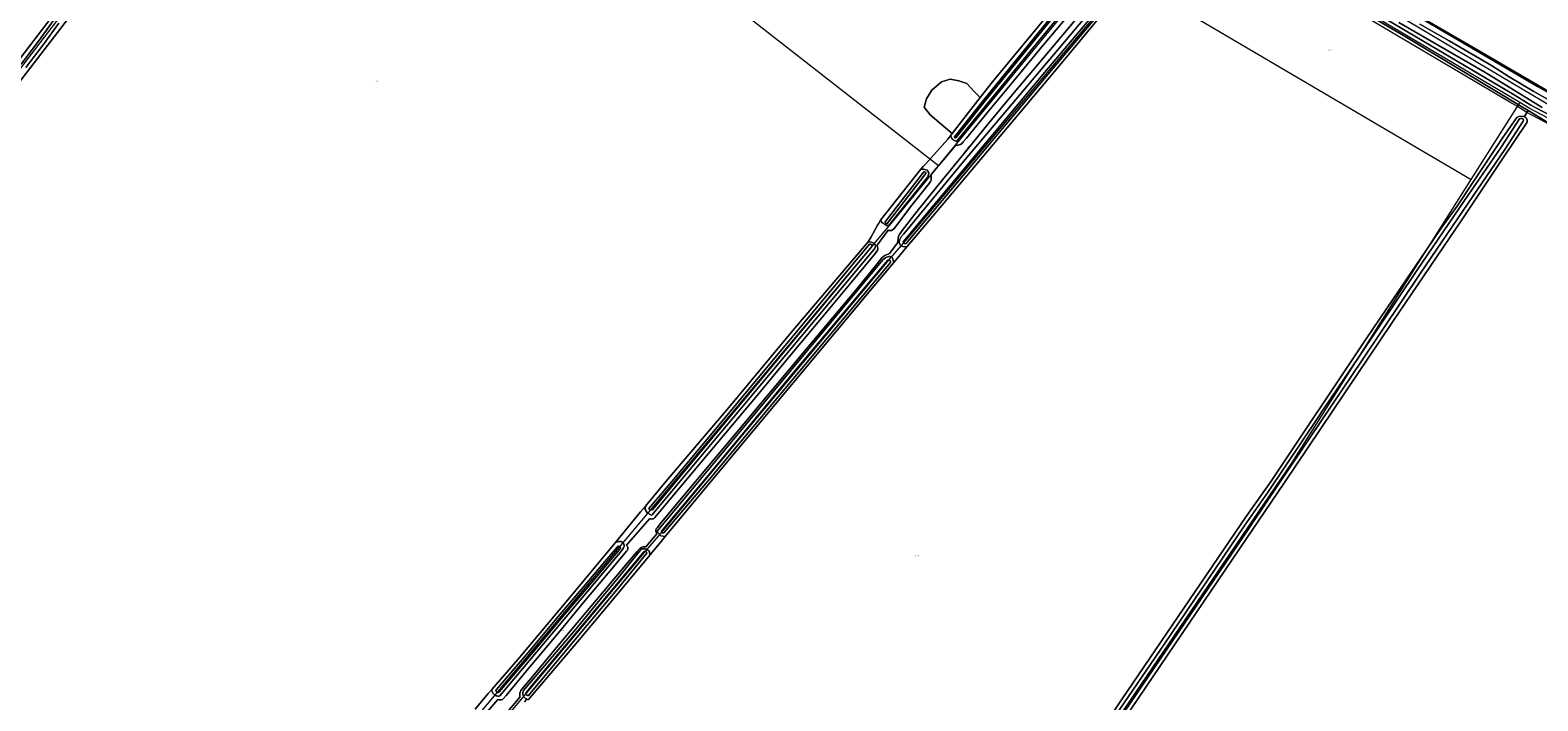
# Model space of a CAD drawing. Header units: metres. Extents: x 250001 to 257773, y 598992 to 609118.
# Tile 411 of 656: x 252753 to 253388, y 603407 to 603689. Entities that reach past the tile are written whole.
import ezdxf
from ezdxf.enums import TextEntityAlignment as Align
from ezdxf.lldxf.tags import DXFTag

# ---------------------------------------------------------------- set-up
doc = ezdxf.new("R2010")
doc.units = ezdxf.units.M
for name, color, linetype, lineweight in [('B-WE-GR-BOUWLAND-GV', 252, 'Continuous', 13), ('B-WE-GR-GRAS-GV', 252, 'Continuous', 13), ('B-WE-GR-GROENVOORZIENING-GV', 252, 'Continuous', 18), ('B-WE-KG-GRENS_PERCEEL-G', 150, 'KG-PERCEEL', 18), ('B-WE-KG-GRENS_PERCEEL-S', 150, 'Continuous', 25), ('B-WE-OG-TOPOGRAFIE-T18', 2, 'Continuous', 18), ('B-WE-OG-WATER-GV', 252, 'Continuous', 18), ('B-WE-OG-WATER_SLOOT-GV', 252, 'Continuous', 18), ('B-WE-VH-VERHARDING_GESLOTEN-GV', 252, 'Continuous', 18), ('X-XX-AL-REFERENTIE-G', 7, 'Continuous', 18)]:
    doc.layers.add(name, color=color, linetype=linetype, lineweight=lineweight)
doc.styles.add('NLCS-ISO', font='NLCS-ISO.ttf')
doc.styles.add('NLCS-ISO-ANNOTATIEF-T18', font='NLCS-ISO.ttf', dxfattribs={"height": 1.8})
doc.styles.get("Standard").update_dxf_attribs({"font": 'NLCS-ISO.ttf'})
tags = doc.linetypes.add('KG-PERCEEL', pattern='A,5.5,-2,["P",Standard,S=1.8,R=0,X=-0.5,Y=-0.9],-2,5.5,-2,[5,NLCS.SHX,S=0.75,R=0,X=0,Y=0],-2', length=19).pattern_tags.tags
tags[6] = DXFTag(74, 10)

# ---------------------------------------------------------------- blocks, each defined once
blk = doc.blocks.new('SKG-PERCEELNUMMER-SO')
at = {"style": 'NLCS-ISO', "oblique": 10, "flags": 1}
blk.add_attdef('GEMEENTECODE', text='', height=1.8, dxfattribs=at).set_placement((0, 2.6), align=Align.MIDDLE_CENTER)
at = {"style": 'NLCS-ISO', "oblique": 10}
blk.add_attdef('SECTIE', text='', height=1.8, dxfattribs=at).set_placement((-0.5, 0), align=Align.MIDDLE_RIGHT)
blk.add_attdef('PERCEELNUMMER', text='', height=1.8, dxfattribs=at).set_placement((0.5, 0), align=Align.MIDDLE_LEFT)
blk = doc.blocks.new('BS2021-132-Xref-KAD-20210617')
at = {"layer": 'B-WE-KG-GRENS_PERCEEL-G', "flags": 128}
for points in [[(252556.845, 603422.599), (252805.008, 603746.835), (252837.704, 603789.822), (252860.71, 603813.434), (252879.924, 603831.775)], [(253135.703, 603632.057), (252879.924, 603831.775)], [(253135.703, 603632.057), (253182.15, 603688.67), (253230.896, 603746.618)], [(253243.946, 603745.384), (253259.502, 603736.579), (253319.068, 603701.677), (253377.24, 603667.24), (253394.458, 603657.001), (253414.47, 603646.298), (253438.668, 603631.406), (253481.482, 603606.276), (253491.72, 603600.226), (253534.534, 603575.562), (253540.724, 603571.947)], [(253379.667, 603657.012), (253376.521, 603658.925), (253266.381, 603724.132), (253247.26, 603734.792), (253239.389, 603739.988)], [(253380.736, 603658.702), (253377.588, 603660.618), (253267.374, 603725.869), (253248.302, 603736.501), (253240.67, 603741.505)], [(253258.147, 603742.483), (253303.7, 603715.11), (253388.2, 603665.52), (253422.61, 603646.01), (253466.75, 603619.95), (253495.6, 603603.88), (253536.53, 603580.09), (253570.47, 603560.59), (253602.396, 603541.396)], [(253215.34, 603711.511), (253166.042, 603653.137), (253121.734, 603600.633), (253115.332, 603593.205), (253053.608, 603519.443), (253036.448, 603498.697), (253018.262, 603476.927), (253012.28, 603469.96), (252948.1, 603393.43), (252900.41, 603336.6), (252885.67, 603319.12), (252879.5, 603311.31), (252876.8, 603308.67), (252875.8, 603306.93), (252874.6, 603303.81), (252873.87, 603300.64), (252873.94, 603297.44), (252878.322, 603280.954)], [(253215.34, 603711.511), (253360.25, 603626.323)], [(253360.25, 603626.323), (253379.667, 603657.012)], [(253379.667, 603657.012), (253380.736, 603658.702)], [(253592.336, 603531.028), (253585.315, 603535.891), (253575.601, 603542.469), (253530.968, 603568.543), (253482.047, 603597.208), (253428.21, 603629.518), (253391.462, 603650.527), (253383.682, 603654.568), (253379.667, 603657.012)], [(253592.336, 603531.028), (253593.678, 603532.526), (253586.466, 603537.527), (253576.662, 603544.166), (253532.074, 603570.213), (253483.044, 603598.942), (253429.224, 603631.242), (253392.414, 603652.286), (253384.658, 603656.315), (253380.736, 603658.702)], [(252853.842, 603296.104), (253001.074, 603471.196), (253115.864, 603607.876), (253135.703, 603632.057)], [(253066.933, 603193.206), (253070.22, 603191.764), (253284.786, 603507.057), (253360.25, 603626.323)]]:
    blk.add_lwpolyline(points, dxfattribs=at)
at = {"layer": 'B-WE-KG-GRENS_PERCEEL-S', "xscale": 0.2, "yscale": 0.2, "zscale": 0.2}
for p, values in [((253300.336, 603680.8), {'PERCEELNUMMER': '491', 'SECTIE': 'M'}), ((252898.355, 603667.763), {'PERCEELNUMMER': '550', 'SECTIE': 'M'}), ((253126.374, 603467.736), {'PERCEELNUMMER': '148', 'SECTIE': 'M'}), ((252976.955, 603436.245), {'PERCEELNUMMER': '98', 'SECTIE': 'M'})]:
    blk.add_blockref('SKG-PERCEELNUMMER-SO', p, dxfattribs=at).add_auto_attribs(values)
blk = doc.blocks.new('BS2021-132-Xref-BGT-GRIJS-20210617-aangepast')
at = {"layer": 'B-WE-GR-BOUWLAND-GV', "flags": 128}
blk.add_lwpolyline([(253413.947, 603637.265), (253384.275, 603655.346), (253382.536, 603652.754), (253383.2, 603652.409), (253383.801, 603651.402), (253383.819, 603650.457), (253373.429, 603634.986), (253356.255, 603609.291), (253326.913, 603566.039), (253306.979, 603536.422), (253281.458, 603498.625), (253262.611, 603470.682), (253195.606, 603371.887)], dxfattribs=at)
at = {"layer": 'B-WE-GR-GRAS-GV', "flags": 128}
for points in [[(252689.39, 603600.113), (252839.51, 603796.538)], [(252847.807, 603797.135), (252739.826, 603656.66)], [(252940.36, 603403.096), (252945.88, 603409.697), (252947.331, 603411.433), (252958.315, 603424.098), (252980.112, 603450.072), (252999.361, 603473.152), (253010.096, 603486.207), (253012.08, 603488.62), (253021.591, 603500), (253046.531, 603529.406), (253074.275, 603562.661), (253106.034, 603599.972), (253106.835, 603601.399), (253107.256, 603602.15), (253109.977, 603607), (253110.35, 603607.665), (253111.231, 603609.235), (253128.163, 603630.632), (253129.197, 603631.786), (253130.111, 603632.806), (253139.56, 603643.352), (253140.725, 603644.652), (253141.364, 603645.752), (253132.183, 603653.626), (253129.669, 603656.801), (253130.595, 603660.241), (253132.844, 603663.945), (253136.945, 603667.517), (253140.517, 603668.575), (253144.221, 603667.914), (253147.529, 603666.723), (253150.571, 603663.548), (253153.207, 603660.912), (253158.363, 603667.513), (253190.749, 603706.724)], [(253388.837, 603699.9), (253378.558, 603703.838), (253364.66, 603709.105), (253352.495, 603713.766), (253346.284, 603716.339), (253336.594, 603719.828), (253328.838, 603722.581), (253324.523, 603724.089), (253322.33, 603724.66), (253321.54, 603724.803), (253320.018, 603724.9), (253318.355, 603725.104), (253316.292, 603725.604), (253310.444, 603727.504), (253301.401, 603730.425), (253287.492, 603735.55), (253276.918, 603739.595), (253268.29, 603743.021), (253259.543, 603746.549), (253257.713, 603743.323), (253257.336, 603742.051), (253361.398, 603681.808), (253460.069, 603624.186)], [(253205.275, 603696.708), (253187.47, 603675.372), (253172.812, 603657.788), (253153.502, 603634.903), (253134.764, 603612.754), (253122.507, 603598.124), (253121.646, 603597.096), (253121.012, 603596.339), (253118.976, 603593.909), (253118.226, 603593.014), (253116.836, 603591.355), (253109.306, 603582.366), (253040.591, 603500), (253020.471, 603475.887), (253019.252, 603474.414), (253015.955, 603470.43), (253015.018, 603469.298), (253013.949, 603468.007), (253000, 603451.262), (252983.458, 603431.424), (252962.759, 603407.163), (252962.556, 603407.197), (252962.357, 603407.247), (252962.161, 603407.312), (252962.127, 603407.326), (252961.138, 603406.15)], [(253198.722, 603385.844), (253212.749, 603406.979), (253265.378, 603484.32), (253275.921, 603499.158), (253315.71, 603558.755), (253347.597, 603605.764), (253354.365, 603615.101), (253361.501, 603625.841), (253373.54, 603643.965), (253379.465, 603652.462), (253380.571, 603653.012), (253382.392, 603652.829), (253382.536, 603652.754), (253384.275, 603655.346), (253381.791, 603656.859), (253331.617, 603686.94), (253261.819, 603727.841)]]:
    blk.add_lwpolyline(points, dxfattribs=at)
blk.add_lwpolyline([(253141.364, 603645.752), (253153.217, 603660.902), (253150.571, 603663.548), (253147.529, 603666.723), (253144.221, 603667.914), (253140.517, 603668.575), (253136.945, 603667.517), (253132.844, 603663.945), (253130.595, 603660.241), (253129.669, 603656.801), (253132.183, 603653.626)], close=True, dxfattribs=at)
at = {"layer": 'B-WE-GR-GROENVOORZIENING-GV', "flags": 128}
for points in [[(253221.282, 603737.081), (253177.039, 603683.772), (253143.303, 603642.289), (253141.618, 603643.211), (253140.725, 603644.652), (253139.56, 603643.352), (253130.111, 603632.806), (253129.197, 603631.786), (253128.163, 603630.632), (253129.398, 603630.722), (253130.822, 603630.269), (253131.564, 603629.189), (253131.43, 603628.387), (253131.189, 603627.439), (253114.753, 603606.994), (253113.882, 603606.909), (253113.221, 603607.336), (253111.938, 603608.118), (253111.231, 603609.235), (253110.35, 603607.665), (253109.977, 603607), (253107.256, 603602.15), (253106.835, 603601.399), (253106.034, 603599.972), (253107.417, 603599.846), (253108.661, 603599.282), (253109.046, 603598.342), (253108.799, 603597.265), (253108.63, 603597.06), (253027.45, 603500), (253014.887, 603484.979), (253014.628, 603484.878), (253012.881, 603485.873), (253012.047, 603487.186), (253012.08, 603488.62), (253010.096, 603486.207), (252999.361, 603473.152), (252999.978, 603473.577), (253000.361, 603473.69), (253000.885, 603473.775), (253001.537, 603473.789), (253001.99, 603473.704), (253002.316, 603473.533), (253002.812, 603473.094), (253003.024, 603472.711), (253003.109, 603472.144), (253003.096, 603471.596), (253002.867, 603471.025), (253002.437, 603470.436), (253000.828, 603468.361), (253000, 603467.375), (252950.69, 603408.657), (252950.518, 603408.624), (252950.309, 603408.601), (252950.098, 603408.594), (252949.888, 603408.603), (252949.679, 603408.628), (252949.472, 603408.668), (252949.269, 603408.724), (252949.071, 603408.795), (252948.878, 603408.881), (252948.693, 603408.981), (252948.516, 603409.095), (252948.348, 603409.221), (252948.19, 603409.361), (252948.043, 603409.511), (252947.908, 603409.672), (252947.786, 603409.843), (252947.582, 603410.21), (252947.502, 603410.405), (252947.436, 603410.604), (252947.386, 603410.808), (252947.352, 603411.015), (252947.333, 603411.224), (252947.331, 603411.433), (252945.88, 603409.697), (252940.36, 603403.096)], [(252943.896, 603400.203), (252949.875, 603407.187), (252950.362, 603407.092), (252950.803, 603407.08), (252951.446, 603407.103), (252951.862, 603407.222), (252952.136, 603407.4), (252953.387, 603408.876), (252961.997, 603419.239), (252975.444, 603435.324), (252986.627, 603448.721), (252998.644, 603463.093), (253004.194, 603469.697), (253004.551, 603470.149), (253004.73, 603470.506), (253004.73, 603470.946), (253004.659, 603471.315), (253004.516, 603471.672), (253004.326, 603471.958), (253004.171, 603472.149), (253013.794, 603483.297), (253014.223, 603483.261), (253014.687, 603483.237), (253015.092, 603483.272), (253015.472, 603483.355), (253015.746, 603483.534), (253016.056, 603483.891), (253018.188, 603486.377), (253031.944, 603502.808), (253045.819, 603519.369), (253059.229, 603535.336), (253074.021, 603553.087), (253085.657, 603567.02), (253098.293, 603582.177), (253109.155, 603595.301), (253109.715, 603596.098), (253110.001, 603596.586), (253110.06, 603596.99), (253110.084, 603597.347), (253110.001, 603597.74), (253109.859, 603598.323), (253109.74, 603598.704), (253114.377, 603605.017), (253114.754, 603604.858), (253115.349, 603604.798), (253115.785, 603604.877), (253116.327, 603605.102), (253116.817, 603605.469), (253117.629, 603606.448), (253123.877, 603614.786), (253131.687, 603624.683), (253132.253, 603625.417), (253132.529, 603626.045), (253132.606, 603626.703), (253132.621, 603627.575), (253132.545, 603628.355), (253142.927, 603640.746), (253143.417, 603640.73), (253143.922, 603640.73), (253144.427, 603640.883), (253144.948, 603641.097), (253145.453, 603641.54), (253146.035, 603642.198), (253147.413, 603643.774), (253156.769, 603655.094), (253166.508, 603666.857), (253179.049, 603682.062), (253193.718, 603699.394)], [(253261.819, 603727.841), (253331.617, 603686.94), (253381.791, 603656.859), (253384.275, 603655.346), (253413.947, 603637.265)], [(253393.13, 603653.604), (253385.39, 603657.625), (253378.336, 603661.918), (253268.137, 603727.161)], [(253193.938, 603694.248), (253184.48, 603682.953), (253175.357, 603672.203), (253167.541, 603662.937), (253156.608, 603649.703), (253147.53, 603638.74), (253137.311, 603626.112), (253126.696, 603612.923), (253120.4, 603604.806), (253119.426, 603603.565), (253119.122, 603602.974), (253118.817, 603602.261), (253118.664, 603601.549), (253118.587, 603600.988), (253118.479, 603600.108), (253118.492, 603599.759), (253118.493, 603599.744), (253115.01, 603595.095), (253114.387, 603594.854), (253113.613, 603594.597), (253112.988, 603594.279), (253112.399, 603593.902), (253111.749, 603593.335), (253109.76, 603590.706), (253100.791, 603579.629), (253091.097, 603568.172), (253078.592, 603553.24), (253065.693, 603537.844), (253051.461, 603520.783), (253039.027, 603505.947), (253028.13, 603492.954), (253018.912, 603481.937), (253016.994, 603479.534), (253016.649, 603479.07), (253016.494, 603478.606), (253016.493, 603478.082), (253016.589, 603477.76), (253016.743, 603477.368), (253016.921, 603477.058), (253012.312, 603471.502), (253011.896, 603471.538), (253011.491, 603471.538), (253010.979, 603471.479), (253010.563, 603471.348), (253010.098, 603471.158), (253009.741, 603470.801), (253008.586, 603469.528), (253004.608, 603464.793), (252994.473, 603452.716), (252984.028, 603440.283), (252975.322, 603429.909), (252964.579, 603417.012), (252959.982, 603411.467), (252959.613, 603411.003), (252959.446, 603410.61), (252959.315, 603410.206), (252959.207, 603409.801), (252959.16, 603409.135), (252959.183, 603408.67), (252959.195, 603408.171), (252948.559, 603395.63)], [(252961.138, 603406.15), (252962.127, 603407.326), (252961.971, 603407.392), (252961.788, 603407.486), (252961.613, 603407.595), (252961.446, 603407.716), (252961.293, 603407.866), (252961.144, 603407.997), (252961.01, 603408.153), (252960.888, 603408.32), (252960.779, 603408.496), (252960.685, 603408.679), (252960.604, 603408.869), (252960.539, 603409.065), (252960.489, 603409.265), (252960.454, 603409.469), (252960.436, 603409.674), (252960.433, 603409.881), (252960.446, 603410.086), (252960.475, 603410.29), (252960.52, 603410.491), (252960.58, 603410.688), (252960.655, 603410.88), (252960.711, 603411), (252983.41, 603437.731), (252993.573, 603450.083), (253000, 603457.799), (253010.507, 603470.612), (253012.014, 603470.633), (253012.884, 603470.391), (253013.762, 603469.537), (253013.949, 603468.007), (253015.018, 603469.298), (253015.955, 603470.43), (253019.252, 603474.414), (253020.471, 603475.887), (253018.624, 603476.168), (253017.176, 603477.677), (253017.168, 603478.199), (253035.31, 603500), (253112.21, 603592.41), (253113.25, 603593.28), (253114.12, 603593.71), (253114.75, 603593.82), (253115.31, 603593.82), (253115.7, 603593.7), (253116.3, 603593.34), (253116.379, 603592.802), (253116.836, 603591.355), (253118.226, 603593.014), (253118.976, 603593.909), (253121.012, 603596.339), (253121.646, 603597.096), (253122.507, 603598.124), (253121.35, 603597.99), (253120.68, 603598.07), (253120.08, 603598.23), (253119.49, 603598.83), (253119.14, 603599.7), (253119.22, 603600.69), (253119.87, 603602.15), (253121.02, 603603.37), (253146.84, 603634.72), (253210.93, 603710.74)]]:
    blk.add_lwpolyline(points, dxfattribs=at)
at = {"layer": 'B-WE-OG-WATER-GV', "flags": 128}
for points in [[(252762.878, 603693.72), (252756.197, 603684.592), (252748.933, 603674.957)], [(252750.923, 603673.444), (252758.204, 603683.101), (252764.874, 603692.215)], [(253395.884, 603658.174), (253386.579, 603663.444), (253376.245, 603669.584), (253368.773, 603674.379), (253350.9, 603684.694), (253338.614, 603691.698)], [(253329.705, 603692.444), (253366.031, 603671.549), (253390.171, 603656.599)], [(253196.31, 603375.951), (253261.78, 603472.382), (253279.144, 603498.097), (253314.562, 603550.63), (253338.874, 603586.872), (253358.95, 603616.338), (253374.454, 603638.909), (253382.165, 603650.861), (253382.261, 603651.378), (253382.174, 603651.69), (253381.673, 603651.993), (253381.207, 603652.065), (253380.523, 603651.92), (253372.827, 603639.992), (253357.338, 603617.441), (253337.255, 603587.967), (253312.941, 603551.72), (253297.641, 603529.064), (253295.884, 603526.357), (253274.585, 603494.74), (253264.796, 603480.584), (253230.929, 603430.578), (253198.782, 603383.615)]]:
    blk.add_lwpolyline(points, dxfattribs=at)
for points in [[(253236.906, 603737.008), (253236.481, 603737.134), (253235.827, 603737.129), (253180.545, 603671.493), (253121.478, 603600.933), (253120.784, 603600.103), (253120.907, 603599.55), (253121.224, 603599.312), (253121.589, 603599.165), (253122.209, 603599.484), (253122.621, 603599.977), (253181.686, 603670.535), (253236.967, 603736.168), (253237.094, 603736.587)], [(253219.669, 603738.009), (253219.496, 603738.088), (253219.344, 603738.085), (253219.08, 603737.974), (253184.72, 603696.697), (253154.767, 603659.915), (253142.332, 603644.322), (253142.31, 603644.165), (253142.393, 603643.959), (253142.597, 603643.846), (253142.919, 603643.854), (253155.351, 603659.444), (253185.3, 603696.22), (253219.657, 603737.494), (253219.773, 603737.758)], [(253130.05, 603629.45), (253129.796, 603629.538), (253129.477, 603629.472), (253113.195, 603608.484), (253113.203, 603608.087), (253113.305, 603607.977), (253113.54, 603607.799), (253114.051, 603607.82), (253130.334, 603628.808), (253130.265, 603629.262)], [(253107.434, 603598.937), (253107.049, 603599.053), (253106.599, 603599.053), (253024.033, 603500), (253013.483, 603487.659), (253013.691, 603487.407), (253014.307, 603487.059), (253015.072, 603487.07), (253025.823, 603500), (253107.655, 603598.173), (253107.672, 603598.516)], [(253115.015, 603592.362), (253114.591, 603592.382), (253114.309, 603592.365), (253075.427, 603545.898), (253037.24, 603500), (253018.815, 603478.153), (253018.974, 603477.747), (253019.285, 603477.395), (253019.845, 603477.403), (253039.179, 603500), (253076.571, 603544.943), (253115.422, 603591.373), (253115.481, 603591.879), (253115.336, 603592.175)], [(253000.942, 603471.749), (253000.834, 603471.763), (253000.724, 603471.761), (253000.616, 603471.743), (253000.511, 603471.71), (253000.413, 603471.661), (253000.322, 603471.599), (253000.242, 603471.525), (253000.173, 603471.439), (252994.995, 603465.285), (252985.977, 603454.675), (252976.199, 603443.191), (252962.722, 603426.981), (252949.281, 603411.362), (252949.253, 603411.327), (252949.194, 603411.235), (252949.149, 603411.136), (252949.119, 603411.03), (252949.104, 603410.922), (252949.106, 603410.812), (252949.123, 603410.704), (252949.156, 603410.6), (252949.204, 603410.501), (252949.265, 603410.411), (252949.339, 603410.33), (252949.424, 603410.261), (252949.519, 603410.206), (252949.62, 603410.164), (252949.726, 603410.138), (252949.835, 603410.127), (252949.944, 603410.133), (252950.052, 603410.154), (252950.155, 603410.19), (252950.252, 603410.242), (252950.34, 603410.306), (252950.418, 603410.383), (252963.867, 603426.012), (252977.347, 603442.225), (252987.119, 603453.703), (252996.141, 603464.317), (253001.321, 603470.474), (253001.383, 603470.543), (253001.445, 603470.634), (253001.493, 603470.733), (253001.526, 603470.837), (253001.543, 603470.946), (253001.545, 603471.055), (253001.53, 603471.164), (253001.5, 603471.269), (253001.455, 603471.37), (253001.396, 603471.462), (253001.324, 603471.545), (253001.241, 603471.616), (253001.148, 603471.675), (253001.048, 603471.72)], [(253012.543, 603469.241), (253012.182, 603469.542), (253011.52, 603469.482), (253000, 603455.747), (252986.369, 603439.502), (252964.278, 603413.051), (252961.645, 603409.883), (252961.646, 603409.761), (252961.662, 603409.64), (252961.694, 603409.523), (252961.742, 603409.41), (252961.803, 603409.305), (252961.878, 603409.209), (252961.965, 603409.123), (252962.062, 603409.05), (252962.168, 603408.99), (252962.281, 603408.944), (252962.399, 603408.913), (252962.52, 603408.898), (252962.642, 603408.899), (252962.763, 603408.916), (252962.799, 603408.924), (252965.43, 603412.091), (252987.52, 603438.539), (253000, 603453.413), (253012.701, 603468.887)]]:
    blk.add_lwpolyline(points, close=True, dxfattribs=at)
at = {"layer": 'B-WE-OG-WATER_SLOOT-GV', "flags": 128}
for points in [[(252839.51, 603796.538), (252689.39, 603600.113)], [(252739.826, 603656.66), (252847.807, 603797.135)], [(252764.874, 603692.215), (252758.204, 603683.101), (252750.923, 603673.444)], [(252748.933, 603674.957), (252756.197, 603684.592), (252762.878, 603693.72)], [(253390.171, 603656.599), (253366.031, 603671.549), (253329.705, 603692.444)], [(253338.614, 603691.698), (253350.9, 603684.694), (253368.773, 603674.379), (253376.245, 603669.584), (253386.579, 603663.444), (253395.884, 603658.174)], [(253460.069, 603624.186), (253361.398, 603681.808), (253257.336, 603742.051)], [(253268.137, 603727.161), (253378.336, 603661.918), (253385.39, 603657.625), (253393.13, 603653.604)], [(253210.93, 603710.74), (253146.84, 603634.72), (253121.02, 603603.37), (253119.87, 603602.15), (253119.22, 603600.69), (253119.14, 603599.7), (253119.49, 603598.83), (253120.08, 603598.23), (253120.68, 603598.07), (253121.35, 603597.99), (253122.507, 603598.124), (253134.764, 603612.754), (253153.502, 603634.903), (253172.812, 603657.788), (253187.47, 603675.372), (253205.275, 603696.708)], [(253195.606, 603371.887), (253262.611, 603470.682), (253281.458, 603498.625), (253306.979, 603536.422), (253326.913, 603566.039), (253356.255, 603609.291), (253373.429, 603634.986), (253383.819, 603650.457), (253383.801, 603651.402), (253383.2, 603652.409), (253382.536, 603652.754), (253382.392, 603652.829), (253380.571, 603653.012), (253379.465, 603652.462), (253373.54, 603643.965), (253361.501, 603625.841), (253354.365, 603615.101), (253347.597, 603605.764), (253315.71, 603558.755), (253275.921, 603499.158), (253265.378, 603484.32), (253212.749, 603406.979), (253198.722, 603385.844)], [(253198.782, 603383.615), (253230.929, 603430.578), (253264.796, 603480.584), (253274.585, 603494.74), (253295.884, 603526.357), (253297.641, 603529.064), (253312.941, 603551.72), (253337.255, 603587.967), (253357.338, 603617.441), (253372.827, 603639.992), (253380.523, 603651.92), (253381.207, 603652.065), (253381.673, 603651.993), (253382.174, 603651.69), (253382.261, 603651.378), (253382.165, 603650.861), (253374.454, 603638.909), (253358.95, 603616.338), (253338.874, 603586.872), (253314.562, 603550.63), (253279.144, 603498.097), (253261.78, 603472.382), (253196.31, 603375.951)]]:
    blk.add_lwpolyline(points, dxfattribs=at)
for points in [[(253236.481, 603737.134), (253236.906, 603737.008), (253237.094, 603736.587), (253236.967, 603736.168), (253181.686, 603670.535), (253122.621, 603599.977), (253122.209, 603599.484), (253121.589, 603599.165), (253121.224, 603599.312), (253120.907, 603599.55), (253120.784, 603600.103), (253121.478, 603600.933), (253180.545, 603671.493), (253235.827, 603737.129)], [(253221.258, 603738.825), (253220.231, 603739.465), (253218.765, 603739.322), (253218.488, 603739.295), (253218.141, 603739.174), (253190.749, 603706.724), (253158.363, 603667.513), (253153.207, 603660.912), (253153.217, 603660.902), (253141.364, 603645.752), (253140.725, 603644.652), (253141.618, 603643.211), (253143.303, 603642.289), (253177.039, 603683.772), (253221.282, 603737.081), (253221.635, 603737.885)], [(253142.393, 603643.959), (253142.31, 603644.165), (253142.332, 603644.322), (253154.767, 603659.915), (253184.72, 603696.697), (253219.08, 603737.974), (253219.344, 603738.085), (253219.496, 603738.088), (253219.669, 603738.009), (253219.773, 603737.758), (253219.657, 603737.494), (253185.3, 603696.22), (253155.351, 603659.444), (253142.919, 603643.854), (253142.597, 603643.846)], [(253130.822, 603630.269), (253129.398, 603630.722), (253128.163, 603630.632), (253111.231, 603609.235), (253111.938, 603608.118), (253113.221, 603607.336), (253113.882, 603606.909), (253114.753, 603606.994), (253131.189, 603627.439), (253131.43, 603628.387), (253131.564, 603629.189)], [(253129.477, 603629.472), (253129.796, 603629.538), (253130.05, 603629.45), (253130.265, 603629.262), (253130.334, 603628.808), (253114.051, 603607.82), (253113.54, 603607.799), (253113.305, 603607.977), (253113.203, 603608.087), (253113.195, 603608.484)], [(253107.417, 603599.846), (253106.034, 603599.972), (253074.275, 603562.661), (253046.531, 603529.406), (253021.591, 603500), (253012.08, 603488.62), (253012.047, 603487.186), (253012.881, 603485.873), (253014.628, 603484.878), (253014.887, 603484.979), (253027.45, 603500), (253108.63, 603597.06), (253108.799, 603597.265), (253109.046, 603598.342), (253108.661, 603599.282)], [(253106.599, 603599.053), (253107.049, 603599.053), (253107.434, 603598.937), (253107.672, 603598.516), (253107.655, 603598.173), (253025.823, 603500), (253015.072, 603487.07), (253014.307, 603487.059), (253013.691, 603487.407), (253013.483, 603487.659), (253024.033, 603500)], [(253115.7, 603593.7), (253115.31, 603593.82), (253114.75, 603593.82), (253114.12, 603593.71), (253113.25, 603593.28), (253112.21, 603592.41), (253035.31, 603500), (253017.168, 603478.199), (253017.176, 603477.677), (253018.624, 603476.168), (253020.471, 603475.887), (253040.591, 603500), (253109.306, 603582.366), (253116.836, 603591.355), (253116.379, 603592.802), (253116.3, 603593.34)], [(253114.309, 603592.365), (253114.591, 603592.382), (253115.015, 603592.362), (253115.336, 603592.175), (253115.481, 603591.879), (253115.422, 603591.373), (253076.571, 603544.943), (253039.179, 603500), (253019.845, 603477.403), (253019.285, 603477.395), (253018.974, 603477.747), (253018.815, 603478.153), (253037.24, 603500), (253075.427, 603545.898)], [(253000, 603467.375), (253000.828, 603468.361), (253002.437, 603470.436), (253002.867, 603471.025), (253003.096, 603471.596), (253003.109, 603472.144), (253003.024, 603472.711), (253002.812, 603473.094), (253002.316, 603473.533), (253001.99, 603473.704), (253001.537, 603473.789), (253000.885, 603473.775), (253000.361, 603473.69), (252999.978, 603473.577), (252999.361, 603473.152), (252980.112, 603450.072), (252958.315, 603424.098), (252947.331, 603411.433), (252947.333, 603411.224), (252947.352, 603411.015), (252947.386, 603410.808), (252947.436, 603410.604), (252947.502, 603410.405), (252947.582, 603410.21), (252947.786, 603409.843), (252947.908, 603409.672), (252948.043, 603409.511), (252948.19, 603409.361), (252948.348, 603409.221), (252948.516, 603409.095), (252948.693, 603408.981), (252948.878, 603408.881), (252949.071, 603408.795), (252949.269, 603408.724), (252949.472, 603408.668), (252949.679, 603408.628), (252949.888, 603408.603), (252950.098, 603408.594), (252950.309, 603408.601), (252950.518, 603408.624), (252950.69, 603408.657)], [(252949.265, 603410.411), (252949.204, 603410.501), (252949.156, 603410.6), (252949.123, 603410.704), (252949.106, 603410.812), (252949.104, 603410.922), (252949.119, 603411.03), (252949.149, 603411.136), (252949.194, 603411.235), (252949.253, 603411.327), (252949.281, 603411.362), (252962.722, 603426.981), (252976.199, 603443.191), (252985.977, 603454.675), (252994.995, 603465.285), (253000.173, 603471.439), (253000.242, 603471.525), (253000.322, 603471.599), (253000.413, 603471.661), (253000.511, 603471.71), (253000.616, 603471.743), (253000.724, 603471.761), (253000.834, 603471.763), (253000.942, 603471.749), (253001.048, 603471.72), (253001.148, 603471.675), (253001.241, 603471.616), (253001.324, 603471.545), (253001.396, 603471.462), (253001.455, 603471.37), (253001.5, 603471.269), (253001.53, 603471.164), (253001.545, 603471.055), (253001.543, 603470.946), (253001.526, 603470.837), (253001.493, 603470.733), (253001.445, 603470.634), (253001.383, 603470.543), (253001.321, 603470.474), (252996.141, 603464.317), (252987.119, 603453.703), (252977.347, 603442.225), (252963.867, 603426.012), (252950.418, 603410.383), (252950.34, 603410.306), (252950.252, 603410.242), (252950.155, 603410.19), (252950.052, 603410.154), (252949.944, 603410.133), (252949.835, 603410.127), (252949.726, 603410.138), (252949.62, 603410.164), (252949.519, 603410.206), (252949.424, 603410.261), (252949.339, 603410.33)], [(253012.884, 603470.391), (253012.014, 603470.633), (253010.507, 603470.612), (253000, 603457.799), (252993.573, 603450.083), (252983.41, 603437.731), (252960.711, 603411), (252960.655, 603410.88), (252960.58, 603410.688), (252960.52, 603410.491), (252960.475, 603410.29), (252960.446, 603410.086), (252960.433, 603409.881), (252960.436, 603409.674), (252960.454, 603409.469), (252960.489, 603409.265), (252960.539, 603409.065), (252960.604, 603408.869), (252960.685, 603408.679), (252960.779, 603408.496), (252960.888, 603408.32), (252961.01, 603408.153), (252961.144, 603407.997), (252961.293, 603407.866), (252961.446, 603407.716), (252961.613, 603407.595), (252961.788, 603407.486), (252961.971, 603407.392), (252962.127, 603407.326), (252962.161, 603407.312), (252962.357, 603407.247), (252962.556, 603407.197), (252962.759, 603407.163), (252983.458, 603431.424), (253000, 603451.262), (253013.949, 603468.007), (253013.762, 603469.537)], [(253011.52, 603469.482), (253012.182, 603469.542), (253012.543, 603469.241), (253012.701, 603468.887), (253000, 603453.413), (252987.52, 603438.539), (252965.43, 603412.091), (252962.799, 603408.924), (252962.763, 603408.916), (252962.642, 603408.899), (252962.52, 603408.898), (252962.399, 603408.913), (252962.281, 603408.944), (252962.168, 603408.99), (252962.062, 603409.05), (252961.965, 603409.123), (252961.878, 603409.209), (252961.803, 603409.305), (252961.742, 603409.41), (252961.694, 603409.523), (252961.662, 603409.64), (252961.646, 603409.761), (252961.645, 603409.883), (252964.278, 603413.051), (252986.369, 603439.502), (253000, 603455.747)]]:
    blk.add_lwpolyline(points, close=True, dxfattribs=at)
at = {"layer": 'B-WE-VH-VERHARDING_GESLOTEN-GV', "flags": 128}
for points in [[(253193.718, 603699.394), (253179.049, 603682.062), (253166.508, 603666.857), (253156.769, 603655.094), (253147.413, 603643.774), (253146.035, 603642.198), (253145.453, 603641.54), (253144.948, 603641.097), (253144.427, 603640.883), (253143.922, 603640.73), (253143.417, 603640.73), (253142.927, 603640.746), (253132.545, 603628.355), (253132.621, 603627.575), (253132.606, 603626.703), (253132.529, 603626.045), (253132.253, 603625.417), (253131.687, 603624.683), (253123.877, 603614.786), (253117.629, 603606.448), (253116.817, 603605.469), (253116.327, 603605.102), (253115.785, 603604.877), (253115.349, 603604.798), (253114.754, 603604.858), (253114.377, 603605.017), (253109.74, 603598.704), (253109.859, 603598.323), (253110.001, 603597.74), (253110.084, 603597.347), (253110.06, 603596.99), (253110.001, 603596.586), (253109.715, 603596.098), (253109.155, 603595.301), (253098.293, 603582.177), (253085.657, 603567.02), (253074.021, 603553.087), (253059.229, 603535.336), (253045.819, 603519.369), (253031.944, 603502.808), (253018.188, 603486.377), (253016.056, 603483.891), (253015.746, 603483.534), (253015.472, 603483.355), (253015.092, 603483.272), (253014.687, 603483.237), (253014.223, 603483.261), (253013.794, 603483.297), (253004.171, 603472.149), (253004.326, 603471.958), (253004.516, 603471.672), (253004.659, 603471.315), (253004.73, 603470.946), (253004.73, 603470.506), (253004.551, 603470.149), (253004.194, 603469.697), (252998.644, 603463.093), (252986.627, 603448.721), (252975.444, 603435.324), (252961.997, 603419.239), (252953.387, 603408.876), (252952.136, 603407.4), (252951.862, 603407.222), (252951.446, 603407.103), (252950.803, 603407.08), (252950.362, 603407.092), (252949.875, 603407.187), (252943.896, 603400.203)], [(252948.559, 603395.63), (252959.195, 603408.171), (252959.183, 603408.67), (252959.16, 603409.135), (252959.207, 603409.801), (252959.315, 603410.206), (252959.446, 603410.61), (252959.613, 603411.003), (252959.982, 603411.467), (252964.579, 603417.012), (252975.322, 603429.909), (252984.028, 603440.283), (252994.473, 603452.716), (253004.608, 603464.793), (253008.586, 603469.528), (253009.741, 603470.801), (253010.098, 603471.158), (253010.563, 603471.348), (253010.979, 603471.479), (253011.491, 603471.538), (253011.896, 603471.538), (253012.312, 603471.502), (253016.921, 603477.058), (253016.743, 603477.368), (253016.589, 603477.76), (253016.493, 603478.082), (253016.494, 603478.606), (253016.649, 603479.07), (253016.994, 603479.534), (253018.912, 603481.937), (253028.13, 603492.954), (253039.027, 603505.947), (253051.461, 603520.783), (253065.693, 603537.844), (253078.592, 603553.24), (253091.097, 603568.172), (253100.791, 603579.629), (253109.76, 603590.706), (253111.749, 603593.335), (253112.399, 603593.902), (253112.988, 603594.279), (253113.613, 603594.597), (253114.387, 603594.854), (253115.01, 603595.095), (253118.493, 603599.744), (253118.492, 603599.759), (253118.479, 603600.108), (253118.587, 603600.988), (253118.664, 603601.549), (253118.817, 603602.261), (253119.122, 603602.974), (253119.426, 603603.565), (253120.4, 603604.806), (253126.696, 603612.923), (253137.311, 603626.112), (253147.53, 603638.74), (253156.608, 603649.703), (253167.541, 603662.937), (253175.357, 603672.203), (253184.48, 603682.953), (253193.938, 603694.248)]]:
    blk.add_lwpolyline(points, dxfattribs=at)
at = {"layer": 'B-WE-OG-TOPOGRAFIE-T18', "style": 'NLCS-ISO-ANNOTATIEF-T18'}
blk.add_text('Vierhuizerweg', height=0.36, rotation=50.4, dxfattribs=at).set_placement((253147.371, 603639.053), align=Align.MIDDLE)

msp = doc.modelspace()

# ---------------------------------------------------------------- block references
at = {"layer": 'X-XX-AL-REFERENTIE-G'}
for name in ['BS2021-132-Xref-BGT-GRIJS-20210617-aangepast', 'BS2021-132-Xref-KAD-20210617']:
    msp.add_blockref(name, (0, 0), dxfattribs=at)

doc.saveas('drawing.dxf')
